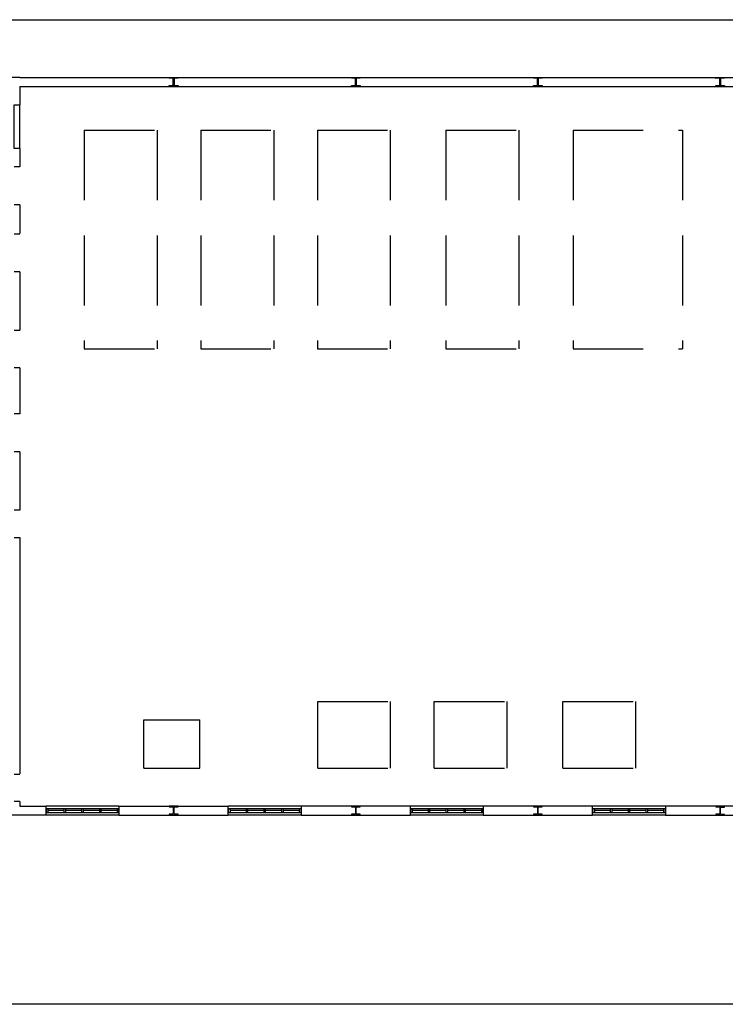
# Model space of a CAD drawing. Header units: millimetres. Extents: x -559 to 10735, y -2326 to 222.
# Tile 389 of 656: x 2627 to 2637, y -1851 to -1837. Entities that reach past the tile are written whole.
import ezdxf

# ---------------------------------------------------------------- set-up
doc = ezdxf.new("R2010")
doc.units = ezdxf.units.MM
doc.header["$LTSCALE"] = 4
doc.linetypes.add('HIDDEN', pattern=[0.375, 0.25, -0.125])
doc.layers.add('Extremos da Area Total', color=253, linetype='Continuous')
doc.layers.add('Planta Baixa', color=251, linetype='Continuous')

# ---------------------------------------------------------------- blocks, each defined once
blk = doc.blocks.new('AUW01D3S-flat-18-flat-1')
at = {"color": 9}
for p, q in [((0, 0.125), (-2, 0.125)), ((0, -0.125), (-2, -0.125))]:
    blk.add_line(p, q, dxfattribs=at)
blk = doc.blocks.new('AUD18D1S-flat-48-flat-1')
at = {"color": 9}
for p, q in [((-2, -0.125), (-2, 0.125)), ((0, 0.125), (0, -0.125))]:
    blk.add_line(p, q, dxfattribs=at)
blk = doc.blocks.new('AUD19D1S-flat-48-flat-1')
at = {"color": 9}
for p, q in [((-2, 0), (-2, 0)), ((0, 0), (0, 0))]:
    blk.add_line(p, q, dxfattribs=at)
blk = doc.blocks.new('AUD37D1S-flat-132-flat-1')
at = {"color": 9}
for p, q in [((-0.05, 0.05), (-0.05, -0.05)), ((0, 0.05), (-0.05, 0.05)), ((0, -0.05), (0, 0.05)), ((-0.05, -0.05), (0, -0.05))]:
    blk.add_line(p, q, dxfattribs=at)
at = {"color": 9, "width": 0.5, "flags": 3}
for p in [(-0.05, 0), (-0.05, -0.05)]:
    blk.add_attdef('JAMBPT', p, '', height=0.01, rotation=180, dxfattribs=at)
at = {"color": 9, "oblique": 36.8699, "width": 1.25, "flags": 3}
for p in [(-0.05, 0.05), (-0.05, 0), (-0.05, -0.05)]:
    blk.add_attdef('JAMBPT', p, '', height=0.00632, rotation=243.4349, dxfattribs=at)
blk = doc.blocks.new('AUD37D1S-flat-131-flat-1')
at = {"color": 9}
for p, q in [((0, -0.05), (0, 0.05)), ((0, 0.05), (0.05, 0.05)), ((0.05, 0.05), (0.05, -0.05)), ((0.05, -0.05), (0, -0.05))]:
    blk.add_line(p, q, dxfattribs=at)
at = {"color": 9, "text_generation_flag": 4, "width": 1.25, "flags": 3}
for p in [(0.05, 0.05), (0.05, 0), (0.05, -0.05)]:
    blk.add_attdef('JAMBPT', p, '', height=0.00632, rotation=296.5651, dxfattribs=at)
at = {"color": 9, "text_generation_flag": 4, "width": 0.5, "flags": 3}
for p in [(0.05, 0), (0.05, -0.05)]:
    blk.add_attdef('JAMBPT', p, '', height=0.01, dxfattribs=at)
blk = doc.blocks.new('AUD40D1S-flat-36-flat-1')
at = {"color": 9}
for p, q in [((-1, 0.05), (-1, -0.05)), ((1, 0.05), (-1, 0.05)), ((1, -0.05), (1, 0.05)), ((-1, -0.05), (1, -0.05))]:
    blk.add_line(p, q, dxfattribs=at)
blk = doc.blocks.new('AUD40D1S-flat-35-flat-1')
at = {"color": 9}
for p, q in [((-1, 0.05), (-1, -0.05)), ((1, 0.05), (-1, 0.05)), ((1, -0.05), (1, 0.05)), ((-1, -0.05), (1, -0.05))]:
    blk.add_line(p, q, dxfattribs=at)
blk = doc.blocks.new('AUD37D1S-flat-130-flat-1')
at = {"color": 9}
for p, q in [((-0.05, 0.05), (-0.05, -0.05)), ((0, 0.05), (-0.05, 0.05)), ((0, -0.05), (0, 0.05)), ((-0.05, -0.05), (0, -0.05))]:
    blk.add_line(p, q, dxfattribs=at)
at = {"color": 9, "width": 0.5, "flags": 3}
for p in [(-0.05, 0), (-0.05, -0.05)]:
    blk.add_attdef('JAMBPT', p, '', height=0.01, rotation=180, dxfattribs=at)
at = {"color": 9, "oblique": 36.8699, "width": 1.25, "flags": 3}
for p in [(-0.05, 0.05), (-0.05, 0), (-0.05, -0.05)]:
    blk.add_attdef('JAMBPT', p, '', height=0.00632, rotation=243.4349, dxfattribs=at)
blk = doc.blocks.new('AUD37D1S-flat-129-flat-1')
at = {"color": 9}
for p, q in [((-0.05, 0.05), (-0.05, -0.05)), ((0, 0.05), (-0.05, 0.05)), ((0, -0.05), (0, 0.05)), ((-0.05, -0.05), (0, -0.05))]:
    blk.add_line(p, q, dxfattribs=at)
at = {"color": 9, "width": 0.5, "flags": 3}
for p in [(-0.05, 0), (-0.05, -0.05)]:
    blk.add_attdef('JAMBPT', p, '', height=0.01, rotation=180, dxfattribs=at)
at = {"color": 9, "oblique": 36.8699, "width": 1.25, "flags": 3}
for p in [(-0.05, 0.05), (-0.05, 0), (-0.05, -0.05)]:
    blk.add_attdef('JAMBPT', p, '', height=0.00632, rotation=243.4349, dxfattribs=at)
blk = doc.blocks.new('AUD37D1S-flat-128-flat-1')
at = {"color": 9}
for p, q in [((-0.05, 0.05), (-0.05, -0.05)), ((0, 0.05), (-0.05, 0.05)), ((0, -0.05), (0, 0.05)), ((-0.05, -0.05), (0, -0.05))]:
    blk.add_line(p, q, dxfattribs=at)
at = {"color": 9, "width": 0.5, "flags": 3}
for p in [(-0.05, 0), (-0.05, -0.05)]:
    blk.add_attdef('JAMBPT', p, '', height=0.01, rotation=180, dxfattribs=at)
at = {"color": 9, "oblique": 36.8699, "width": 1.25, "flags": 3}
for p in [(-0.05, 0.05), (-0.05, 0), (-0.05, -0.05)]:
    blk.add_attdef('JAMBPT', p, '', height=0.00632, rotation=243.4349, dxfattribs=at)
blk = doc.blocks.new('AUW01D1S-flat-52-flat-1')
at = {"color": 9}
blk.add_line((0.21875, 0), (-0.21875, 0), dxfattribs=at)
blk = doc.blocks.new('AUW01D1S-flat-51-flat-1')
at = {"color": 9}
blk.add_line((0.21875, 0), (-0.21875, 0), dxfattribs=at)
blk = doc.blocks.new('AUW01D1S-flat-50-flat-1')
at = {"color": 9}
blk.add_line((0.21875, 0), (-0.21875, 0), dxfattribs=at)
blk = doc.blocks.new('AUW01D1S-flat-49-flat-1')
at = {"color": 9}
blk.add_line((0.21875, 0), (-0.21875, 0), dxfattribs=at)
blk = doc.blocks.new('AUW01D3S-flat-17-flat-1')
at = {"color": 9}
for p, q in [((0, 0.125), (-2, 0.125)), ((0, -0.125), (-2, -0.125))]:
    blk.add_line(p, q, dxfattribs=at)
blk = doc.blocks.new('AUD18D1S-flat-47-flat-1')
at = {"color": 9}
for p, q in [((-2, -0.125), (-2, 0.125)), ((0, 0.125), (0, -0.125))]:
    blk.add_line(p, q, dxfattribs=at)
blk = doc.blocks.new('AUD19D1S-flat-47-flat-1')
at = {"color": 9}
for p, q in [((-2, 0), (-2, 0)), ((0, 0), (0, 0))]:
    blk.add_line(p, q, dxfattribs=at)
blk = doc.blocks.new('AUD37D1S-flat-127-flat-1')
at = {"color": 9}
for p, q in [((-0.05, 0.05), (-0.05, -0.05)), ((0, 0.05), (-0.05, 0.05)), ((0, -0.05), (0, 0.05)), ((-0.05, -0.05), (0, -0.05))]:
    blk.add_line(p, q, dxfattribs=at)
at = {"color": 9, "width": 0.5, "flags": 3}
for p in [(-0.05, 0), (-0.05, -0.05)]:
    blk.add_attdef('JAMBPT', p, '', height=0.01, rotation=180, dxfattribs=at)
at = {"color": 9, "oblique": 36.8699, "width": 1.25, "flags": 3}
for p in [(-0.05, 0.05), (-0.05, 0), (-0.05, -0.05)]:
    blk.add_attdef('JAMBPT', p, '', height=0.00632, rotation=243.4349, dxfattribs=at)
blk = doc.blocks.new('AUD37D1S-flat-126-flat-1')
at = {"color": 9}
for p, q in [((0, -0.05), (0, 0.05)), ((0, 0.05), (0.05, 0.05)), ((0.05, 0.05), (0.05, -0.05)), ((0.05, -0.05), (0, -0.05))]:
    blk.add_line(p, q, dxfattribs=at)
at = {"color": 9, "text_generation_flag": 4, "width": 1.25, "flags": 3}
for p in [(0.05, 0.05), (0.05, 0), (0.05, -0.05)]:
    blk.add_attdef('JAMBPT', p, '', height=0.00632, rotation=296.5651, dxfattribs=at)
at = {"color": 9, "text_generation_flag": 4, "width": 0.5, "flags": 3}
for p in [(0.05, 0), (0.05, -0.05)]:
    blk.add_attdef('JAMBPT', p, '', height=0.01, dxfattribs=at)
blk = doc.blocks.new('AUD40D1S-flat-34-flat-1')
at = {"color": 9}
for p, q in [((-1, 0.05), (-1, -0.05)), ((1, 0.05), (-1, 0.05)), ((1, -0.05), (1, 0.05)), ((-1, -0.05), (1, -0.05))]:
    blk.add_line(p, q, dxfattribs=at)
blk = doc.blocks.new('AUD40D1S-flat-33-flat-1')
at = {"color": 9}
for p, q in [((-1, 0.05), (-1, -0.05)), ((1, 0.05), (-1, 0.05)), ((1, -0.05), (1, 0.05)), ((-1, -0.05), (1, -0.05))]:
    blk.add_line(p, q, dxfattribs=at)
blk = doc.blocks.new('AUD37D1S-flat-125-flat-1')
at = {"color": 9}
for p, q in [((-0.05, 0.05), (-0.05, -0.05)), ((0, 0.05), (-0.05, 0.05)), ((0, -0.05), (0, 0.05)), ((-0.05, -0.05), (0, -0.05))]:
    blk.add_line(p, q, dxfattribs=at)
at = {"color": 9, "width": 0.5, "flags": 3}
for p in [(-0.05, 0), (-0.05, -0.05)]:
    blk.add_attdef('JAMBPT', p, '', height=0.01, rotation=180, dxfattribs=at)
at = {"color": 9, "oblique": 36.8699, "width": 1.25, "flags": 3}
for p in [(-0.05, 0.05), (-0.05, 0), (-0.05, -0.05)]:
    blk.add_attdef('JAMBPT', p, '', height=0.00632, rotation=243.4349, dxfattribs=at)
blk = doc.blocks.new('AUD37D1S-flat-124-flat-1')
at = {"color": 9}
for p, q in [((-0.05, 0.05), (-0.05, -0.05)), ((0, 0.05), (-0.05, 0.05)), ((0, -0.05), (0, 0.05)), ((-0.05, -0.05), (0, -0.05))]:
    blk.add_line(p, q, dxfattribs=at)
at = {"color": 9, "width": 0.5, "flags": 3}
for p in [(-0.05, 0), (-0.05, -0.05)]:
    blk.add_attdef('JAMBPT', p, '', height=0.01, rotation=180, dxfattribs=at)
at = {"color": 9, "oblique": 36.8699, "width": 1.25, "flags": 3}
for p in [(-0.05, 0.05), (-0.05, 0), (-0.05, -0.05)]:
    blk.add_attdef('JAMBPT', p, '', height=0.00632, rotation=243.4349, dxfattribs=at)
blk = doc.blocks.new('AUD37D1S-flat-123-flat-1')
at = {"color": 9}
for p, q in [((-0.05, 0.05), (-0.05, -0.05)), ((0, 0.05), (-0.05, 0.05)), ((0, -0.05), (0, 0.05)), ((-0.05, -0.05), (0, -0.05))]:
    blk.add_line(p, q, dxfattribs=at)
at = {"color": 9, "width": 0.5, "flags": 3}
for p in [(-0.05, 0), (-0.05, -0.05)]:
    blk.add_attdef('JAMBPT', p, '', height=0.01, rotation=180, dxfattribs=at)
at = {"color": 9, "oblique": 36.8699, "width": 1.25, "flags": 3}
for p in [(-0.05, 0.05), (-0.05, 0), (-0.05, -0.05)]:
    blk.add_attdef('JAMBPT', p, '', height=0.00632, rotation=243.4349, dxfattribs=at)
blk = doc.blocks.new('AUW01D1S-flat-48-flat-1')
at = {"color": 9}
blk.add_line((0.21875, 0), (-0.21875, 0), dxfattribs=at)
blk = doc.blocks.new('AUW01D1S-flat-47-flat-1')
at = {"color": 9}
blk.add_line((0.21875, 0), (-0.21875, 0), dxfattribs=at)
blk = doc.blocks.new('AUW01D1S-flat-46-flat-1')
at = {"color": 9}
blk.add_line((0.21875, 0), (-0.21875, 0), dxfattribs=at)
blk = doc.blocks.new('AUW01D1S-flat-45-flat-1')
at = {"color": 9}
blk.add_line((0.21875, 0), (-0.21875, 0), dxfattribs=at)
blk = doc.blocks.new('AUW01D3S-flat-16-flat-1')
at = {"color": 9}
for p, q in [((0, 0.125), (-2, 0.125)), ((0, -0.125), (-2, -0.125))]:
    blk.add_line(p, q, dxfattribs=at)
blk = doc.blocks.new('AUD18D1S-flat-46-flat-1')
at = {"color": 9}
for p, q in [((-2, -0.125), (-2, 0.125)), ((0, 0.125), (0, -0.125))]:
    blk.add_line(p, q, dxfattribs=at)
blk = doc.blocks.new('AUD19D1S-flat-46-flat-1')
at = {"color": 9}
for p, q in [((-2, 0), (-2, 0)), ((0, 0), (0, 0))]:
    blk.add_line(p, q, dxfattribs=at)
blk = doc.blocks.new('AUD37D1S-flat-122-flat-1')
at = {"color": 9}
for p, q in [((-0.05, 0.05), (-0.05, -0.05)), ((0, 0.05), (-0.05, 0.05)), ((0, -0.05), (0, 0.05)), ((-0.05, -0.05), (0, -0.05))]:
    blk.add_line(p, q, dxfattribs=at)
at = {"color": 9, "width": 0.5, "flags": 3}
for p in [(-0.05, 0), (-0.05, -0.05)]:
    blk.add_attdef('JAMBPT', p, '', height=0.01, rotation=180, dxfattribs=at)
at = {"color": 9, "oblique": 36.8699, "width": 1.25, "flags": 3}
for p in [(-0.05, 0.05), (-0.05, 0), (-0.05, -0.05)]:
    blk.add_attdef('JAMBPT', p, '', height=0.00632, rotation=243.4349, dxfattribs=at)
blk = doc.blocks.new('AUD37D1S-flat-121-flat-1')
at = {"color": 9}
for p, q in [((0, -0.05), (0, 0.05)), ((0, 0.05), (0.05, 0.05)), ((0.05, 0.05), (0.05, -0.05)), ((0.05, -0.05), (0, -0.05))]:
    blk.add_line(p, q, dxfattribs=at)
at = {"color": 9, "text_generation_flag": 4, "width": 1.25, "flags": 3}
for p in [(0.05, 0.05), (0.05, 0), (0.05, -0.05)]:
    blk.add_attdef('JAMBPT', p, '', height=0.00632, rotation=296.5651, dxfattribs=at)
at = {"color": 9, "text_generation_flag": 4, "width": 0.5, "flags": 3}
for p in [(0.05, 0), (0.05, -0.05)]:
    blk.add_attdef('JAMBPT', p, '', height=0.01, dxfattribs=at)
blk = doc.blocks.new('AUD40D1S-flat-32-flat-1')
at = {"color": 9}
for p, q in [((-1, 0.05), (-1, -0.05)), ((1, 0.05), (-1, 0.05)), ((1, -0.05), (1, 0.05)), ((-1, -0.05), (1, -0.05))]:
    blk.add_line(p, q, dxfattribs=at)
blk = doc.blocks.new('AUD40D1S-flat-31-flat-1')
at = {"color": 9}
for p, q in [((-1, 0.05), (-1, -0.05)), ((1, 0.05), (-1, 0.05)), ((1, -0.05), (1, 0.05)), ((-1, -0.05), (1, -0.05))]:
    blk.add_line(p, q, dxfattribs=at)
blk = doc.blocks.new('AUD37D1S-flat-120-flat-1')
at = {"color": 9}
for p, q in [((-0.05, 0.05), (-0.05, -0.05)), ((0, 0.05), (-0.05, 0.05)), ((0, -0.05), (0, 0.05)), ((-0.05, -0.05), (0, -0.05))]:
    blk.add_line(p, q, dxfattribs=at)
at = {"color": 9, "width": 0.5, "flags": 3}
for p in [(-0.05, 0), (-0.05, -0.05)]:
    blk.add_attdef('JAMBPT', p, '', height=0.01, rotation=180, dxfattribs=at)
at = {"color": 9, "oblique": 36.8699, "width": 1.25, "flags": 3}
for p in [(-0.05, 0.05), (-0.05, 0), (-0.05, -0.05)]:
    blk.add_attdef('JAMBPT', p, '', height=0.00632, rotation=243.4349, dxfattribs=at)
blk = doc.blocks.new('AUD37D1S-flat-119-flat-1')
at = {"color": 9}
for p, q in [((-0.05, 0.05), (-0.05, -0.05)), ((0, 0.05), (-0.05, 0.05)), ((0, -0.05), (0, 0.05)), ((-0.05, -0.05), (0, -0.05))]:
    blk.add_line(p, q, dxfattribs=at)
at = {"color": 9, "width": 0.5, "flags": 3}
for p in [(-0.05, 0), (-0.05, -0.05)]:
    blk.add_attdef('JAMBPT', p, '', height=0.01, rotation=180, dxfattribs=at)
at = {"color": 9, "oblique": 36.8699, "width": 1.25, "flags": 3}
for p in [(-0.05, 0.05), (-0.05, 0), (-0.05, -0.05)]:
    blk.add_attdef('JAMBPT', p, '', height=0.00632, rotation=243.4349, dxfattribs=at)
blk = doc.blocks.new('AUD37D1S-flat-118-flat-1')
at = {"color": 9}
for p, q in [((-0.05, 0.05), (-0.05, -0.05)), ((0, 0.05), (-0.05, 0.05)), ((0, -0.05), (0, 0.05)), ((-0.05, -0.05), (0, -0.05))]:
    blk.add_line(p, q, dxfattribs=at)
at = {"color": 9, "width": 0.5, "flags": 3}
for p in [(-0.05, 0), (-0.05, -0.05)]:
    blk.add_attdef('JAMBPT', p, '', height=0.01, rotation=180, dxfattribs=at)
at = {"color": 9, "oblique": 36.8699, "width": 1.25, "flags": 3}
for p in [(-0.05, 0.05), (-0.05, 0), (-0.05, -0.05)]:
    blk.add_attdef('JAMBPT', p, '', height=0.00632, rotation=243.4349, dxfattribs=at)
blk = doc.blocks.new('AUW01D1S-flat-44-flat-1')
at = {"color": 9}
blk.add_line((0.21875, 0), (-0.21875, 0), dxfattribs=at)
blk = doc.blocks.new('AUW01D1S-flat-43-flat-1')
at = {"color": 9}
blk.add_line((0.21875, 0), (-0.21875, 0), dxfattribs=at)
blk = doc.blocks.new('AUW01D1S-flat-42-flat-1')
at = {"color": 9}
blk.add_line((0.21875, 0), (-0.21875, 0), dxfattribs=at)
blk = doc.blocks.new('AUW01D1S-flat-41-flat-1')
at = {"color": 9}
blk.add_line((0.21875, 0), (-0.21875, 0), dxfattribs=at)
blk = doc.blocks.new('AUD18D1S-flat-43-flat-1')
at = {"color": 9}
for p, q in [((-0.075, 0.75), (0.075, 0.75)), ((0.075, 0), (-0.075, 0))]:
    blk.add_line(p, q, dxfattribs=at)
blk = doc.blocks.new('AUW01D1S-flat-40-flat-1')
at = {"color": 9}
blk.add_line((0.21875, 0), (-0.21875, 0), dxfattribs=at)
blk = doc.blocks.new('AUW01D1S-flat-39-flat-1')
at = {"color": 9}
blk.add_line((0.21875, 0), (-0.21875, 0), dxfattribs=at)
blk = doc.blocks.new('AUW01D1S-flat-38-flat-1')
at = {"color": 9}
blk.add_line((0.21875, 0), (-0.21875, 0), dxfattribs=at)
blk = doc.blocks.new('AUW01D1S-flat-37-flat-1')
at = {"color": 9}
blk.add_line((0.21875, 0), (-0.21875, 0), dxfattribs=at)
blk = doc.blocks.new('AUD37D1S-flat-109-flat-1')
at = {"color": 9}
for p, q in [((-0.05, 0.05), (-0.05, -0.05)), ((0, 0.05), (-0.05, 0.05)), ((0, -0.05), (0, 0.05)), ((-0.05, -0.05), (0, -0.05))]:
    blk.add_line(p, q, dxfattribs=at)
at = {"color": 9, "width": 0.5, "flags": 3}
for p in [(-0.05, 0), (-0.05, -0.05)]:
    blk.add_attdef('JAMBPT', p, '', height=0.01, rotation=180, dxfattribs=at)
at = {"color": 9, "oblique": 36.8699, "width": 1.25, "flags": 3}
for p in [(-0.05, 0.05), (-0.05, 0), (-0.05, -0.05)]:
    blk.add_attdef('JAMBPT', p, '', height=0.00632, rotation=243.4349, dxfattribs=at)
blk = doc.blocks.new('AUD37D1S-flat-108-flat-1')
at = {"color": 9}
for p, q in [((-0.05, 0.05), (-0.05, -0.05)), ((0, 0.05), (-0.05, 0.05)), ((0, -0.05), (0, 0.05)), ((-0.05, -0.05), (0, -0.05))]:
    blk.add_line(p, q, dxfattribs=at)
at = {"color": 9, "width": 0.5, "flags": 3}
for p in [(-0.05, 0), (-0.05, -0.05)]:
    blk.add_attdef('JAMBPT', p, '', height=0.01, rotation=180, dxfattribs=at)
at = {"color": 9, "oblique": 36.8699, "width": 1.25, "flags": 3}
for p in [(-0.05, 0.05), (-0.05, 0), (-0.05, -0.05)]:
    blk.add_attdef('JAMBPT', p, '', height=0.00632, rotation=243.4349, dxfattribs=at)
blk = doc.blocks.new('AUD37D1S-flat-107-flat-1')
at = {"color": 9}
for p, q in [((-0.05, 0.05), (-0.05, -0.05)), ((0, 0.05), (-0.05, 0.05)), ((0, -0.05), (0, 0.05)), ((-0.05, -0.05), (0, -0.05))]:
    blk.add_line(p, q, dxfattribs=at)
at = {"color": 9, "width": 0.5, "flags": 3}
for p in [(-0.05, 0), (-0.05, -0.05)]:
    blk.add_attdef('JAMBPT', p, '', height=0.01, rotation=180, dxfattribs=at)
at = {"color": 9, "oblique": 36.8699, "width": 1.25, "flags": 3}
for p in [(-0.05, 0.05), (-0.05, 0), (-0.05, -0.05)]:
    blk.add_attdef('JAMBPT', p, '', height=0.00632, rotation=243.4349, dxfattribs=at)
blk = doc.blocks.new('AUD40D1S-flat-30-flat-1')
at = {"color": 9}
for p, q in [((-1, 0.05), (-1, -0.05)), ((1, 0.05), (-1, 0.05)), ((1, -0.05), (1, 0.05)), ((-1, -0.05), (1, -0.05))]:
    blk.add_line(p, q, dxfattribs=at)
blk = doc.blocks.new('AUD40D1S-flat-29-flat-1')
at = {"color": 9}
for p, q in [((-1, 0.05), (-1, -0.05)), ((1, 0.05), (-1, 0.05)), ((1, -0.05), (1, 0.05)), ((-1, -0.05), (1, -0.05))]:
    blk.add_line(p, q, dxfattribs=at)
blk = doc.blocks.new('AUD37D1S-flat-106-flat-1')
at = {"color": 9}
for p, q in [((0, -0.05), (0, 0.05)), ((0, 0.05), (0.05, 0.05)), ((0.05, 0.05), (0.05, -0.05)), ((0.05, -0.05), (0, -0.05))]:
    blk.add_line(p, q, dxfattribs=at)
at = {"color": 9, "text_generation_flag": 4, "width": 1.25, "flags": 3}
for p in [(0.05, 0.05), (0.05, 0), (0.05, -0.05)]:
    blk.add_attdef('JAMBPT', p, '', height=0.00632, rotation=296.5651, dxfattribs=at)
at = {"color": 9, "text_generation_flag": 4, "width": 0.5, "flags": 3}
for p in [(0.05, 0), (0.05, -0.05)]:
    blk.add_attdef('JAMBPT', p, '', height=0.01, dxfattribs=at)
blk = doc.blocks.new('AUD37D1S-flat-105-flat-1')
at = {"color": 9}
for p, q in [((-0.05, 0.05), (-0.05, -0.05)), ((0, 0.05), (-0.05, 0.05)), ((0, -0.05), (0, 0.05)), ((-0.05, -0.05), (0, -0.05))]:
    blk.add_line(p, q, dxfattribs=at)
at = {"color": 9, "width": 0.5, "flags": 3}
for p in [(-0.05, 0), (-0.05, -0.05)]:
    blk.add_attdef('JAMBPT', p, '', height=0.01, rotation=180, dxfattribs=at)
at = {"color": 9, "oblique": 36.8699, "width": 1.25, "flags": 3}
for p in [(-0.05, 0.05), (-0.05, 0), (-0.05, -0.05)]:
    blk.add_attdef('JAMBPT', p, '', height=0.00632, rotation=243.4349, dxfattribs=at)
blk = doc.blocks.new('AUD19D1S-flat-41-flat-1')
at = {"color": 9}
for p, q in [((-2, 0), (-2, 0)), ((0, 0), (0, 0))]:
    blk.add_line(p, q, dxfattribs=at)
blk = doc.blocks.new('AUD18D1S-flat-41-flat-1')
at = {"color": 9}
for p, q in [((-2, -0.125), (-2, 0.125)), ((0, 0.125), (0, -0.125))]:
    blk.add_line(p, q, dxfattribs=at)
blk = doc.blocks.new('AUW01D3S-flat-15-flat-1')
at = {"color": 9}
for p, q in [((0, 0.125), (-2, 0.125)), ((0, -0.125), (-2, -0.125))]:
    blk.add_line(p, q, dxfattribs=at)
blk = doc.blocks.new('AUD18D1S-flat-35-flat-1')
at = {"color": 9}
for p, q in [((0.075, 0), (-0.075, 0)), ((-0.075, -0.75), (0.075, -0.75))]:
    blk.add_line(p, q, dxfattribs=at)
blk = doc.blocks.new('AUD18D1S-flat-28-flat-1')
at = {"color": 9}
for p, q in [((-0.075, 1.03), (0.075, 1.03)), ((0.075, 0), (-0.075, 0))]:
    blk.add_line(p, q, dxfattribs=at)
blk = doc.blocks.new('AUD18D1S-flat-27-flat-1')
at = {"color": 9}
for p, q in [((-0.075, 1.05), (0.075, 1.05)), ((0.075, 0), (-0.075, 0))]:
    blk.add_line(p, q, dxfattribs=at)
blk = doc.blocks.new('AUD18D1S-flat-26-flat-1')
at = {"color": 9}
for p, q in [((-0.075, 1.05), (0.075, 1.05)), ((0.075, 0), (-0.075, 0))]:
    blk.add_line(p, q, dxfattribs=at)
blk = doc.blocks.new('AUW01D3S-flat-11-flat-1')
at = {"color": 9}
for p, q in [((-0.075, 0), (-0.075, 1.2)), ((0.075, 0), (0.075, 1.2))]:
    blk.add_line(p, q, dxfattribs=at)
blk = doc.blocks.new('AUD18D1S-flat-25-flat-1')
at = {"color": 9}
for p, q in [((-0.075, 1.2), (0.075, 1.2)), ((0.075, 0), (-0.075, 0))]:
    blk.add_line(p, q, dxfattribs=at)
blk = doc.blocks.new('AUD18D1S-flat-24-flat-1')
at = {"color": 9}
for p, q in [((-0.075, 1.05), (0.075, 1.05)), ((0.075, 0), (-0.075, 0))]:
    blk.add_line(p, q, dxfattribs=at)

msp = doc.modelspace()

# ---------------------------------------------------------------- linework, layer by layer
at = {"layer": 'Extremos da Area Total'}
msp.add_lwpolyline([(2612.603, -1838.832), (2612.603, -1837.197), (2661.176, -1837.197), (2661.176, -1851.232), (2612.603, -1851.232), (2612.603, -1839.108)], dxfattribs=at)
at = {"layer": 'Planta Baixa'}
for p, q in [((2626.516, -1838.019), (2623.452, -1838.019)), ((2626.516, -1838.019), (2655.458, -1838.019)), ((2626.516, -1838.149), (2626.516, -1838.409)), ((2626.516, -1838.149), (2655.458, -1838.149)), ((2626.516, -1839.032), (2626.516, -1839.292)), ((2626.516, -1839.837), (2626.516, -1840.247)), ((2626.516, -1840.793), (2626.516, -1841.623)), ((2626.516, -1842.158), (2626.516, -1842.813)), ((2626.516, -1843.358), (2626.516, -1844.189)), ((2626.516, -1844.579), (2626.516, -1847.949)), ((2626.516, -1848.339), (2626.516, -1848.406)), ((2626.516, -1848.536), (2625.335, -1848.536)), ((2626.516, -1848.406), (2626.893, -1848.406)), ((2626.893, -1848.536), (2626.516, -1848.536)), ((2627.931, -1848.406), (2629.49, -1848.406)), ((2627.931, -1848.536), (2629.49, -1848.536)), ((2632.086, -1848.406), (2630.528, -1848.406)), ((2630.528, -1848.536), (2632.086, -1848.536)), ((2634.683, -1848.406), (2633.125, -1848.406)), ((2633.125, -1848.536), (2634.683, -1848.536)), ((2637.28, -1848.406), (2635.722, -1848.406)), ((2635.722, -1848.536), (2637.28, -1848.536))]:
    msp.add_line(p, q, dxfattribs=at)
at = {"layer": 'Planta Baixa', "linetype": 'HIDDEN'}
for p, q in [((2627.436, -1838.771), (2628.475, -1838.771)), ((2627.436, -1838.771), (2627.436, -1841.888)), ((2628.475, -1838.771), (2628.475, -1841.888)), ((2629.098, -1838.771), (2629.098, -1841.888)), ((2629.098, -1838.771), (2630.137, -1838.771)), ((2630.137, -1838.771), (2630.137, -1841.888)), ((2630.76, -1838.771), (2630.76, -1841.888)), ((2630.76, -1838.771), (2631.798, -1838.771)), ((2631.798, -1838.771), (2631.798, -1841.888)), ((2632.593, -1838.771), (2632.593, -1841.888)), ((2632.593, -1838.771), (2633.632, -1838.771)), ((2633.632, -1838.771), (2633.632, -1841.888)), ((2634.406, -1838.771), (2635.964, -1838.771)), ((2634.406, -1838.771), (2634.406, -1841.888)), ((2635.964, -1838.771), (2635.964, -1841.888)), ((2627.436, -1841.888), (2628.475, -1841.888)), ((2629.098, -1841.888), (2630.137, -1841.888)), ((2630.76, -1841.888), (2631.798, -1841.888)), ((2632.593, -1841.888), (2633.632, -1841.888)), ((2634.406, -1841.888), (2635.964, -1841.888)), ((2630.765, -1846.916), (2631.804, -1846.916)), ((2630.765, -1847.867), (2630.765, -1846.916)), ((2631.804, -1847.867), (2631.804, -1846.916)), ((2632.427, -1846.916), (2633.466, -1846.916)), ((2632.427, -1847.867), (2632.427, -1846.916)), ((2633.466, -1847.867), (2633.466, -1846.916)), ((2634.26, -1846.916), (2635.299, -1846.916)), ((2634.26, -1847.867), (2634.26, -1846.916)), ((2635.299, -1847.867), (2635.299, -1846.916)), ((2628.288, -1847.867), (2628.288, -1847.176)), ((2628.288, -1847.176), (2629.082, -1847.176)), ((2629.082, -1847.867), (2629.082, -1847.176)), ((2628.288, -1847.867), (2629.082, -1847.867)), ((2630.765, -1847.867), (2631.804, -1847.867)), ((2632.427, -1847.867), (2633.466, -1847.867)), ((2634.26, -1847.867), (2635.299, -1847.867))]:
    msp.add_line(p, q, dxfattribs=at)
at = {"layer": 'Planta Baixa'}
for points in [[(2628.773, -1838.022), (2628.773, -1838.032), (2628.721, -1838.032, 0.414214), (2628.716, -1838.037), (2628.716, -1838.131, 0.414214), (2628.721, -1838.136), (2628.773, -1838.136), (2628.773, -1838.146), (2628.648, -1838.146), (2628.648, -1838.136), (2628.7, -1838.136, 0.414214), (2628.705, -1838.131), (2628.705, -1838.037, 0.414214), (2628.7, -1838.032), (2628.648, -1838.032), (2628.648, -1838.022)], [(2631.37, -1838.022), (2631.37, -1838.032), (2631.318, -1838.032, 0.414214), (2631.312, -1838.037), (2631.312, -1838.131, 0.414214), (2631.318, -1838.136), (2631.37, -1838.136), (2631.37, -1838.146), (2631.245, -1838.146), (2631.245, -1838.136), (2631.297, -1838.136, 0.414214), (2631.302, -1838.131), (2631.302, -1838.037, 0.414214), (2631.297, -1838.032), (2631.245, -1838.032), (2631.245, -1838.022)], [(2633.966, -1838.022), (2633.966, -1838.032), (2633.914, -1838.032, 0.414214), (2633.909, -1838.037), (2633.909, -1838.131, 0.414214), (2633.914, -1838.136), (2633.966, -1838.136), (2633.966, -1838.146), (2633.842, -1838.146), (2633.842, -1838.136), (2633.894, -1838.136, 0.414214), (2633.899, -1838.131), (2633.899, -1838.037, 0.414214), (2633.894, -1838.032), (2633.842, -1838.032), (2633.842, -1838.022)], [(2636.439, -1838.147), (2636.439, -1838.136), (2636.491, -1838.136, 0.414214), (2636.496, -1838.131), (2636.495, -1838.037, 0.414214), (2636.49, -1838.032), (2636.438, -1838.033), (2636.438, -1838.022), (2636.563, -1838.021), (2636.563, -1838.032), (2636.511, -1838.032, 0.414214), (2636.506, -1838.037), (2636.506, -1838.131, 0.414214), (2636.512, -1838.136), (2636.563, -1838.136), (2636.564, -1838.146)], [(2628.773, -1848.534), (2628.773, -1848.523), (2628.721, -1848.523, -0.414214), (2628.716, -1848.518), (2628.716, -1848.425, -0.414214), (2628.721, -1848.419), (2628.773, -1848.419), (2628.773, -1848.409), (2628.648, -1848.409), (2628.648, -1848.419), (2628.7, -1848.419, -0.414214), (2628.705, -1848.425), (2628.705, -1848.518, -0.414214), (2628.7, -1848.523), (2628.648, -1848.523), (2628.648, -1848.534)], [(2631.37, -1848.534), (2631.37, -1848.523), (2631.318, -1848.523, -0.414214), (2631.312, -1848.518), (2631.312, -1848.425, -0.414214), (2631.318, -1848.419), (2631.37, -1848.419), (2631.37, -1848.409), (2631.245, -1848.409), (2631.245, -1848.419), (2631.297, -1848.419, -0.414214), (2631.302, -1848.425), (2631.302, -1848.518, -0.414214), (2631.297, -1848.523), (2631.245, -1848.523), (2631.245, -1848.534)], [(2633.966, -1848.534), (2633.966, -1848.523), (2633.914, -1848.523, -0.414214), (2633.909, -1848.518), (2633.909, -1848.425, -0.414214), (2633.914, -1848.419), (2633.966, -1848.419), (2633.966, -1848.409), (2633.842, -1848.409), (2633.842, -1848.419), (2633.894, -1848.419, -0.414214), (2633.899, -1848.425), (2633.899, -1848.518, -0.414214), (2633.894, -1848.523), (2633.842, -1848.523), (2633.842, -1848.534)], [(2636.439, -1848.409), (2636.439, -1848.419), (2636.491, -1848.419, -0.414214), (2636.496, -1848.425), (2636.495, -1848.518, -0.414214), (2636.49, -1848.523), (2636.438, -1848.523), (2636.438, -1848.533), (2636.563, -1848.534), (2636.563, -1848.524), (2636.511, -1848.523, -0.414214), (2636.506, -1848.518), (2636.506, -1848.425, -0.414214), (2636.512, -1848.42), (2636.563, -1848.42), (2636.564, -1848.409)]]:
    msp.add_lwpolyline(points, format="xyb", close=True, dxfattribs=at)

# ---------------------------------------------------------------- block references
at = {"layer": 'Planta Baixa', "xscale": 0.5193635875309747, "yscale": 0.5193635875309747, "zscale": 0.5193635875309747}
for name, p in [('AUW01D3S-flat-11-flat-1', (2626.477, -1839.032)), ('AUD18D1S-flat-25-flat-1', (2626.477, -1839.032)), ('AUD18D1S-flat-26-flat-1', (2626.477, -1839.837)), ('AUD18D1S-flat-27-flat-1', (2626.477, -1840.793)), ('AUD18D1S-flat-28-flat-1', (2626.477, -1842.158)), ('AUD18D1S-flat-24-flat-1', (2626.477, -1843.358)), ('AUD18D1S-flat-35-flat-1', (2626.477, -1844.189)), ('AUD18D1S-flat-43-flat-1', (2626.477, -1848.339)), ('AUD18D1S-flat-41-flat-1', (2627.931, -1848.471)), ('AUW01D3S-flat-15-flat-1', (2627.931, -1848.471)), ('AUD40D1S-flat-30-flat-1', (2627.412, -1848.471)), ('AUD40D1S-flat-29-flat-1', (2627.412, -1848.471)), ('AUD37D1S-flat-106-flat-1', (2626.893, -1848.471)), ('AUD19D1S-flat-41-flat-1', (2627.931, -1848.471)), ('AUW01D1S-flat-40-flat-1', (2627.032, -1848.471)), ('AUD37D1S-flat-109-flat-1', (2627.172, -1848.471)), ('AUW01D1S-flat-39-flat-1', (2627.285, -1848.471)), ('AUD37D1S-flat-108-flat-1', (2627.425, -1848.471)), ('AUW01D1S-flat-38-flat-1', (2627.539, -1848.471)), ('AUD37D1S-flat-107-flat-1', (2627.678, -1848.471)), ('AUW01D1S-flat-37-flat-1', (2627.792, -1848.471)), ('AUD37D1S-flat-105-flat-1', (2627.931, -1848.471)), ('AUW01D3S-flat-16-flat-1', (2630.528, -1848.471)), ('AUD18D1S-flat-46-flat-1', (2630.528, -1848.471)), ('AUD37D1S-flat-121-flat-1', (2629.49, -1848.471)), ('AUD40D1S-flat-32-flat-1', (2630.009, -1848.471)), ('AUD40D1S-flat-31-flat-1', (2630.009, -1848.471)), ('AUD19D1S-flat-46-flat-1', (2630.528, -1848.471)), ('AUW01D1S-flat-41-flat-1', (2629.629, -1848.471)), ('AUD37D1S-flat-118-flat-1', (2629.769, -1848.471)), ('AUW01D1S-flat-42-flat-1', (2629.882, -1848.471)), ('AUD37D1S-flat-119-flat-1', (2630.022, -1848.471)), ('AUW01D1S-flat-43-flat-1', (2630.135, -1848.471)), ('AUD37D1S-flat-120-flat-1', (2630.275, -1848.471)), ('AUW01D1S-flat-44-flat-1', (2630.389, -1848.471)), ('AUD37D1S-flat-122-flat-1', (2630.528, -1848.471)), ('AUW01D3S-flat-17-flat-1', (2633.125, -1848.471)), ('AUD18D1S-flat-47-flat-1', (2633.125, -1848.471)), ('AUD37D1S-flat-126-flat-1', (2632.086, -1848.471)), ('AUD40D1S-flat-34-flat-1', (2632.606, -1848.471)), ('AUD40D1S-flat-33-flat-1', (2632.606, -1848.471)), ('AUD19D1S-flat-47-flat-1', (2633.125, -1848.471)), ('AUW01D1S-flat-45-flat-1', (2632.226, -1848.471)), ('AUD37D1S-flat-123-flat-1', (2632.365, -1848.471)), ('AUW01D1S-flat-46-flat-1', (2632.479, -1848.471)), ('AUD37D1S-flat-124-flat-1', (2632.619, -1848.471)), ('AUW01D1S-flat-47-flat-1', (2632.732, -1848.471)), ('AUD37D1S-flat-125-flat-1', (2632.872, -1848.471)), ('AUW01D1S-flat-48-flat-1', (2632.985, -1848.471)), ('AUD37D1S-flat-127-flat-1', (2633.125, -1848.471)), ('AUW01D3S-flat-18-flat-1', (2635.722, -1848.471)), ('AUD18D1S-flat-48-flat-1', (2635.722, -1848.471)), ('AUD37D1S-flat-131-flat-1', (2634.683, -1848.471)), ('AUD40D1S-flat-36-flat-1', (2635.203, -1848.471)), ('AUD40D1S-flat-35-flat-1', (2635.203, -1848.471)), ('AUD19D1S-flat-48-flat-1', (2635.722, -1848.471)), ('AUW01D1S-flat-49-flat-1', (2634.823, -1848.471)), ('AUD37D1S-flat-128-flat-1', (2634.962, -1848.471)), ('AUW01D1S-flat-50-flat-1', (2635.076, -1848.471)), ('AUD37D1S-flat-129-flat-1', (2635.215, -1848.471)), ('AUW01D1S-flat-51-flat-1', (2635.329, -1848.471)), ('AUD37D1S-flat-130-flat-1', (2635.469, -1848.471)), ('AUW01D1S-flat-52-flat-1', (2635.582, -1848.471)), ('AUD37D1S-flat-132-flat-1', (2635.722, -1848.471))]:
    msp.add_blockref(name, p, dxfattribs=at)

doc.saveas('drawing.dxf')
